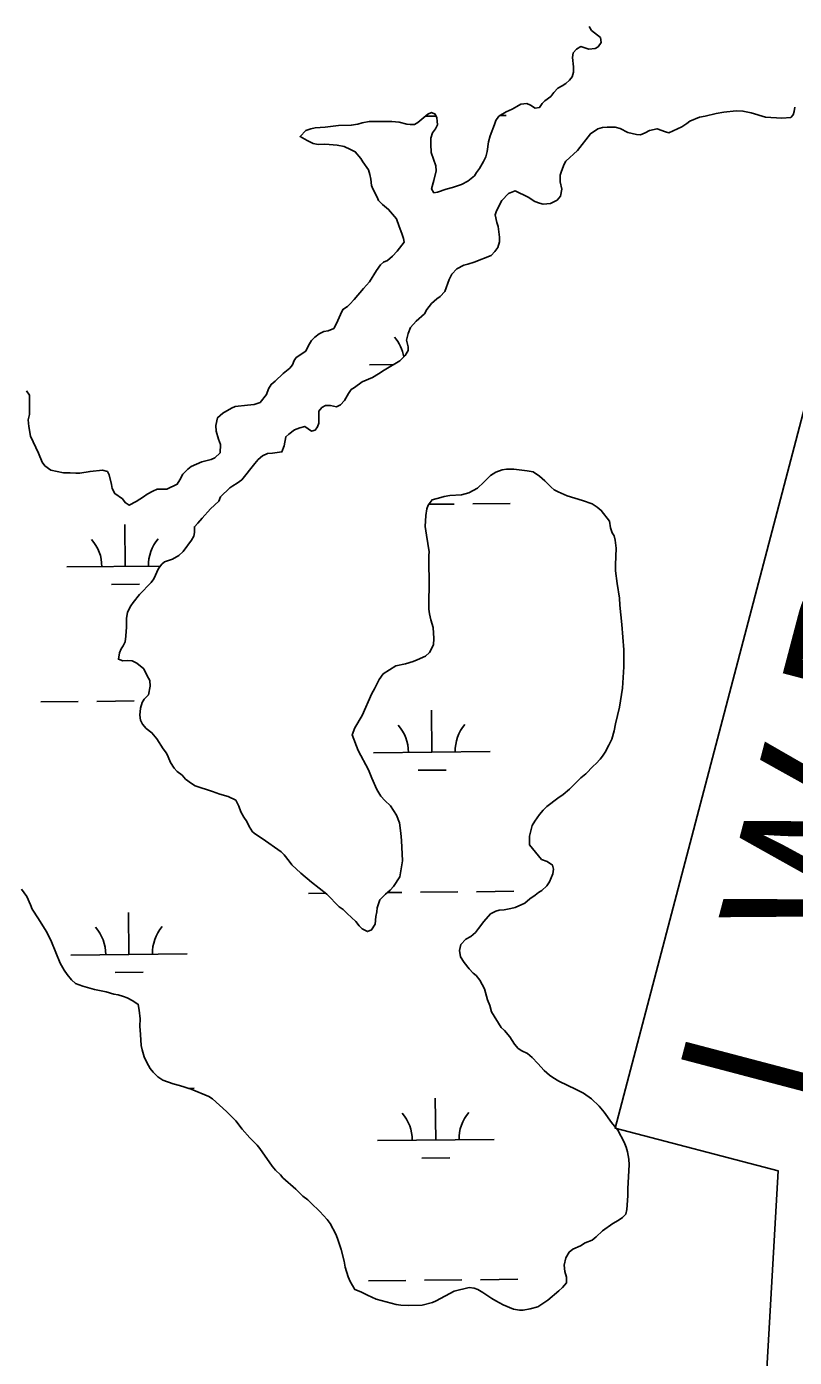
# Model space of a CAD drawing. Extents: x 3146026 to 3183936, y 897894 to 923344.
# Drawn here: x 3174808 to 3175467, y 904770 to 905911 of the extents above; entities that cross this region are included whole.
import ezdxf

# ---------------------------------------------------------------- set-up
doc = ezdxf.new("R2010")
doc.units = 0
doc.layers.add('V-TOPO-WATR-IDEN', color=7, linetype='Continuous')
doc.layers.add('V-WETL-SWMP', color=7, linetype='Continuous')

msp = doc.modelspace()

# ---------------------------------------------------------------- linework, layer by layer
at = {"layer": 'V-TOPO-WATR-IDEN'}
msp.add_lwpolyline([(3175435.4, 904625.3), (3175452.9, 904930.2), (3175313, 904967), (3175475.5, 905584.6), (3175615.4, 905547.7), (3175752.8, 905831.3)], dxfattribs=at)
at = {"layer": 'V-WETL-SWMP'}
for p, q in [((3175150.3, 905834.6), (3175159.5, 905834.7)), ((3175214.3, 905835.2), (3175219.6, 905835.3)), ((3175102.5, 905621.5), (3175123.1, 905621.7)), ((3175153.4, 905501.9), (3175174.9, 905502.1)), ((3175190.9, 905502.3), (3175222.9, 905502.6)), ((3174892.8, 905448.6), (3174892.5, 905484.6)), ((3174842.8, 905448.1), (3174923.1, 905448.9)), ((3174881, 905433), (3174905, 905433.3)), ((3174820.6, 905332.4), (3174852.6, 905332.8)), ((3174868.6, 905332.9), (3174900.6, 905333.2)), ((3175155.8, 905289.3), (3175155.5, 905325.3)), ((3175105.8, 905288.8), (3175205.8, 905289.8)), ((3175144, 905273.8), (3175168, 905274)), ((3175194.2, 905169.7), (3175226.2, 905170)), ((3175050.2, 905168.2), (3175064.9, 905168.4)), ((3175117.7, 905168.9), (3175130.2, 905169)), ((3175146.2, 905169.2), (3175178.2, 905169.5)), ((3174896.1, 905115.9), (3174895.8, 905151.9)), ((3174846.1, 905115.4), (3174946.1, 905116.4)), ((3174884.3, 905100.4), (3174908.3, 905100.6)), ((3174947, 905001), (3174951.9, 905001.1)), ((3175159.2, 904956.7), (3175158.8, 904992.7)), ((3175109.2, 904956.2), (3175209.2, 904957.2)), ((3175147.3, 904941.1), (3175171.3, 904941.4)), ((3175101.5, 904836), (3175133.5, 904836.4)), ((3175149.5, 904836.5), (3175181.5, 904836.8)), ((3175197.5, 904837), (3175229.5, 904837.3))]:
    msp.add_line(p, q, dxfattribs=at)
for points in [[(3175258, 905851.5), (3175260.4, 905854.9), (3175264, 905858.7), (3175267.5, 905860.8), (3175270.9, 905862.6), (3175273.9, 905865.6), (3175276.1, 905868.4), (3175277.3, 905872.5), (3175277.3, 905876.9), (3175276.4, 905884.9), (3175277, 905888.9), (3175280, 905892.1), (3175283.6, 905894.3), (3175290.6, 905892), (3175295.8, 905892.8), (3175298.6, 905894.2), (3175301.2, 905897.8), (3175300.4, 905902), (3175292.9, 905908.2), (3175290.7, 905911.6)], [(3175066.9, 905650.6), (3175071.7, 905652.6), (3175074.1, 905656.9), (3175077.4, 905664.5), (3175079.6, 905668.9), (3175083.4, 905671.5), (3175085.6, 905673.6), (3175089.2, 905677.4), (3175097.2, 905687), (3175102.5, 905692.7), (3175108.3, 905702.3), (3175111.9, 905707.2), (3175114.3, 905709.6), (3175117.7, 905711), (3175122.1, 905714.6), (3175126.2, 905718.9), (3175132, 905726.5), (3175131.6, 905729.9), (3175130.2, 905734.1), (3175127.7, 905740.1), (3175125.5, 905746.5), (3175118.8, 905754.7), (3175113.4, 905758.9), (3175110, 905762.3), (3175108.9, 905765.3), (3175105.3, 905772.3), (3175104.1, 905775.3), (3175103.4, 905780.7), (3175102.6, 905784.7), (3175101.4, 905788.7), (3175096.7, 905795.5), (3175094.9, 905798.3), (3175090.1, 905804.1), (3175086.1, 905806.2), (3175080.8, 905808.6), (3175074.6, 905809.8), (3175067.8, 905810.3), (3175064, 905810.7), (3175058.4, 905810.3), (3175054.2, 905811.3), (3175048.9, 905813.7), (3175042.9, 905817.2), (3175047.7, 905822.3), (3175052.1, 905823.9), (3175055.9, 905824.7), (3175064.5, 905825.2), (3175075.7, 905826.6), (3175086.7, 905826.9), (3175092.4, 905827.9), (3175096.2, 905828.9), (3175102, 905830), (3175107, 905830.2), (3175121.6, 905830.1), (3175127.8, 905829.5), (3175134.4, 905827.8), (3175137.3, 905827.4), (3175141.1, 905827.4), (3175143.9, 905829.2), (3175152.4, 905836.3), (3175155.6, 905837.7), (3175158.8, 905836.5), (3175160.1, 905833.3), (3175160.5, 905830.3), (3175160.7, 905827.1), (3175158.9, 905823.7), (3175156.5, 905820.5), (3175155, 905815.8), (3175155, 905810.6), (3175155.4, 905803.6), (3175159.3, 905792.2), (3175159.7, 905787.8), (3175157.6, 905779.6), (3175155.6, 905772.4), (3175157.6, 905769), (3175160.6, 905769.4), (3175168.2, 905772.2), (3175173.6, 905773.5), (3175181.4, 905776.1), (3175186.8, 905778.9), (3175192.4, 905783.6), (3175194.2, 905786.4), (3175196.8, 905789.8), (3175200.2, 905795.9), (3175202.1, 905799.9), (3175203.3, 905804.3), (3175204.5, 905812.7), (3175205.9, 905817.7), (3175209.6, 905827.4), (3175210.6, 905831), (3175213.2, 905834.6), (3175219.6, 905838.3), (3175224.8, 905840.7), (3175228.8, 905843.1), (3175232.2, 905844.9), (3175237.4, 905845.4), (3175240.4, 905844), (3175244.6, 905841.6), (3175248.2, 905842.2), (3175250.6, 905845.4), (3175252.8, 905847.9), (3175258, 905851.5)], [(3175467.1, 905842.4), (3175466.7, 905838.8), (3175465.7, 905835.8), (3175463.7, 905833.4), (3175456.1, 905833), (3175441.9, 905833.9), (3175429.8, 905837.6), (3175422.6, 905839), (3175417, 905839.2), (3175406.2, 905838.1), (3175399.8, 905837.1), (3175390.4, 905834.8), (3175385.4, 905833.8), (3175377.2, 905830.3), (3175374.6, 905828.3), (3175370.2, 905825.5)], [(3175370.2, 905825.5), (3175359.2, 905820.4), (3175356.2, 905821.2), (3175349.1, 905823.9), (3175342.5, 905822.5), (3175338.7, 905820.5), (3175334.7, 905818.7), (3175331.5, 905819), (3175324.1, 905820.8), (3175317.5, 905824), (3175313, 905825.3), (3175306.2, 905825.3), (3175302.2, 905824.9), (3175298.2, 905823.7), (3175291.8, 905819.6), (3175280.9, 905805.3), (3175270.9, 905796.1), (3175269.3, 905793.4), (3175267, 905787.4), (3175266, 905784), (3175266, 905778.4), (3175267.4, 905772), (3175266.3, 905766.2), (3175263.3, 905762.7), (3175257.7, 905759.9), (3175251.3, 905759.3), (3175248.1, 905760), (3175244.3, 905761.4), (3175238.4, 905765.2), (3175227.4, 905770.6), (3175221.6, 905768.5), (3175216, 905762.5), (3175211.2, 905753.4), (3175210.2, 905750), (3175211.5, 905743.6), (3175212.7, 905740), (3175214, 905730.8), (3175214, 905726.8), (3175212.4, 905722.2), (3175209.8, 905718.7), (3175206.6, 905715.1), (3175192.2, 905709.6), (3175186.8, 905707.8), (3175183.2, 905706.8), (3175177.2, 905703.9), (3175173, 905699.1), (3175170.7, 905694.5), (3175167.1, 905684.2), (3175163.1, 905680), (3175160.1, 905678), (3175155.7, 905674.1), (3175151.6, 905668.9), (3175149.6, 905665.3), (3175142.4, 905659), (3175137.6, 905653.4), (3175135.6, 905648.4), (3175134.1, 905642.6), (3175135.5, 905636.8), (3175135.5, 905633.7), (3175133.1, 905629.5), (3175128.4, 905624.9), (3175115, 905616.8), (3175110.2, 905613.6), (3175105, 905610.7), (3175096.2, 905606.9), (3175089.4, 905602), (3175086.6, 905600.2), (3175084.4, 905597), (3175080.9, 905591), (3175077.5, 905587.1), (3175074.1, 905585.5), (3175068.9, 905586.7), (3175064.6, 905586.6), (3175061.4, 905584.8), (3175058.9, 905581.6), (3175058.9, 905571.4), (3175057.9, 905568.4), (3175055.7, 905565.4), (3175052.7, 905564.7), (3175049.7, 905566.5), (3175046.9, 905568.7), (3175042.5, 905567.5), (3175038.1, 905565.7), (3175033.1, 905562), (3175030.5, 905559.8), (3175029.2, 905552), (3175027.2, 905546.8), (3175019.2, 905545.7), (3175014.8, 905545.3), (3175010.6, 905543.5), (3175007, 905540.2), (3175004, 905536.8), (3174992.8, 905522.9), (3174988.9, 905519.9), (3174985.1, 905517.7), (3174982.5, 905516), (3174974.5, 905508.2), (3174973.3, 905504.6), (3174966.1, 905498.1), (3174958.8, 905489.9), (3174955.2, 905485.6)], [(3174808.2, 905599.2), (3174810.8, 905595.3), (3174810.7, 905579), (3174809.6, 905574.2), (3174810.2, 905568.6), (3174811.6, 905560.2), (3174818.5, 905545.8), (3174821.6, 905538), (3174824, 905534.8), (3174829.2, 905531.2), (3174839.9, 905528.9), (3174845.7, 905528.9), (3174850.5, 905528.5), (3174853.9, 905528.5), (3174862.7, 905530), (3174873.3, 905531.1), (3174877.6, 905529.9), (3174879, 905527.1), (3174881, 905518.9), (3174881.6, 905515.5), (3174884.1, 905511.1), (3174890.5, 905506.5), (3174892.7, 905503.3), (3174896.2, 905501.1), (3174902.2, 905504.2), (3174905.5, 905506.4), (3174908.5, 905508.2), (3174911.7, 905510.6), (3174916.5, 905513.1), (3174920.3, 905514.7), (3174928.7, 905514.9), (3174937.5, 905519.2), (3174939.7, 905522.8), (3174942.3, 905527.6), (3174946.7, 905531.9), (3174949.5, 905534.3), (3174958.7, 905538.4), (3174961.9, 905539), (3174966.5, 905540.2), (3174969.7, 905541.6), (3174974.3, 905545.9), (3174974.6, 905553.1), (3174972.8, 905557.7), (3174971, 905564.5), (3174970.7, 905569.5), (3174972.1, 905576.1), (3174976.7, 905579.9), (3174983.9, 905584.2), (3174987.3, 905585.6), (3174997.7, 905586.9), (3175003.5, 905587.5), (3175008.5, 905589.1), (3175013.9, 905596), (3175015.9, 905600.8), (3175018, 905604.6), (3175021.6, 905607.5), (3175028.4, 905613.9), (3175034, 905618.5), (3175036.2, 905621.4), (3175037.8, 905625.2), (3175039.6, 905627.8), (3175047.9, 905633.3), (3175050.1, 905638.1), (3175052.7, 905642.3), (3175055.5, 905645.3), (3175059.1, 905648), (3175063.1, 905650), (3175066.9, 905650.6)], [(3175104.5, 905267), (3175101.5, 905274.2), (3175092.8, 905290.8), (3175087.5, 905304.2), (3175089.8, 905310.2), (3175096, 905320.9), (3175104.5, 905339.5), (3175106.7, 905343.6), (3175108.3, 905347.2), (3175110.7, 905351.6), (3175114, 905356.4), (3175125, 905363.3), (3175133.2, 905365.2), (3175139.8, 905367), (3175143.2, 905368.4), (3175150.4, 905371.7), (3175153.8, 905374.7), (3175157.2, 905381.3), (3175157.6, 905386.9), (3175156.9, 905396.2), (3175154.9, 905402.8), (3175153.8, 905407.8), (3175153.4, 905412), (3175153.7, 905439.2), (3175153.4, 905448), (3175153.4, 905458.1), (3175153.7, 905461.1), (3175151.2, 905475.5), (3175150.2, 905482.7), (3175150.6, 905492.3), (3175151.7, 905497.9), (3175152.7, 905501), (3175156.1, 905505.6), (3175163.5, 905507.6), (3175166.5, 905508.5), (3175171.3, 905509.5), (3175181.3, 905510.1), (3175187.5, 905511.8), (3175194.9, 905515.8), (3175200.5, 905520.9), (3175206.1, 905526.7), (3175210.7, 905529.5), (3175216.1, 905531.4), (3175219.9, 905532), (3175226.1, 905532), (3175237.7, 905530.5), (3175242.7, 905529.7), (3175248.2, 905526.1), (3175252.8, 905522), (3175258.2, 905516.6), (3175260.7, 905514.4), (3175264.1, 905512.6), (3175271.9, 905509), (3175285, 905505.1), (3175293.4, 905502.3), (3175297.6, 905499.4), (3175301.1, 905496.6), (3175308.1, 905487.4), (3175309.2, 905481.6), (3175310.6, 905477.4), (3175312.2, 905474.8), (3175313.2, 905471), (3175313.9, 905464.2), (3175313.3, 905449.9), (3175313.4, 905444.7), (3175314.8, 905433.9), (3175316.7, 905421.3), (3175317.1, 905415.3), (3175318.8, 905398.9), (3175320.6, 905377.2), (3175320.6, 905362.6), (3175319.5, 905344.2), (3175316.8, 905327.9), (3175313.3, 905313.6), (3175312.1, 905307.6), (3175310.2, 905300.4), (3175307.8, 905295.2), (3175304.4, 905289.3), (3175302.2, 905285.9), (3175300.2, 905283.3), (3175296.7, 905279.7), (3175294.1, 905277.3), (3175287.9, 905270.8), (3175283.7, 905267.2), (3175273.9, 905257.5), (3175268.5, 905252.9), (3175264, 905250), (3175254.6, 905242.8), (3175251.2, 905239.7), (3175248.2, 905235.9), (3175244.2, 905230.3), (3175241.8, 905226.5), (3175239.5, 905217.4), (3175239.7, 905210), (3175250, 905197.4), (3175254.8, 905195.5), (3175259.3, 905192.5), (3175260.1, 905188.9), (3175259.7, 905184.9), (3175256.9, 905178), (3175254.5, 905174.8)], [(3174955.2, 905485.6), (3174952.2, 905482.6), (3174952.2, 905477.8), (3174951.8, 905474.4), (3174949.8, 905471.2), (3174942.5, 905461.3), (3174938.9, 905458.1), (3174933.3, 905454.8), (3174930.1, 905453.8), (3174926.7, 905452.4), (3174924.3, 905450.4), (3174921.3, 905446.7), (3174917.4, 905437.9), (3174915.2, 905434.7), (3174905.2, 905424.4), (3174899.6, 905417.6), (3174897.8, 905414.9), (3174894.9, 905409.5), (3174894.1, 905403.9), (3174894.1, 905396.3), (3174893.6, 905393.1), (3174893.4, 905388.9), (3174892.8, 905383.9), (3174891, 905380.6), (3174889.4, 905378), (3174888, 905374.4), (3174887.1, 905369), (3174890.9, 905367.6), (3174895.1, 905368), (3174898.9, 905367.5), (3174902.9, 905365.7), (3174908.8, 905360.7), (3174911.6, 905354.9), (3174914, 905350.9), (3174914.3, 905345.9), (3174912.7, 905338.5), (3174909.1, 905334.8), (3174907.3, 905332), (3174905.9, 905327), (3174905.4, 905321), (3174906, 905316.8), (3174907.8, 905313.4), (3174910.9, 905309.6), (3174915.7, 905306), (3174920.1, 905300.8), (3174925.4, 905292.2), (3174928.2, 905288.4), (3174929.8, 905285.4), (3174931.7, 905280.6), (3174934.9, 905275.5), (3174937.3, 905272.7), (3174941.7, 905269.5), (3174944.6, 905266.3), (3174949.6, 905262.5), (3174953, 905260.5), (3174967.7, 905255.6), (3174974.1, 905253.2), (3174981.1, 905251.3), (3174987.6, 905248.1), (3174990.4, 905242.9), (3174992, 905238.3), (3174994.5, 905233.7), (3174997.3, 905229.9), (3174999.1, 905225.7), (3175002.1, 905221.1), (3175004.6, 905218.9), (3175010.2, 905215.3), (3175026.7, 905203.8), (3175029.3, 905201.4), (3175033.6, 905196), (3175035.8, 905192.8), (3175043.4, 905185.5), (3175052.5, 905177.9), (3175065.8, 905167.6), (3175076.3, 905156.8), (3175079.7, 905154.4), (3175083.1, 905151), (3175090.8, 905144), (3175093.6, 905140.3), (3175096, 905137.9), (3175100.6, 905135.5), (3175104.2, 905136.9), (3175107.2, 905141.7), (3175107.8, 905148.5), (3175108.6, 905152.4), (3175108.9, 905155.8), (3175111.3, 905162.8), (3175116.1, 905167.6), (3175120.1, 905170.9), (3175123.1, 905174.1), (3175128.4, 905182.3), (3175130.8, 905196.2), (3175129.9, 905213.6), (3175129.4, 905219.8), (3175128, 905228.6), (3175125.5, 905235.4), (3175120.3, 905243.2), (3175115.4, 905248), (3175112.2, 905251.6), (3175108.8, 905257.4), (3175104.5, 905267)], [(3175084.1, 904839.3), (3175081.6, 904847.8), (3175080.6, 904852.8), (3175078.1, 904862.8), (3175074.9, 904872.2), (3175073.6, 904876), (3175068.6, 904885.2), (3175066.1, 904888.6), (3175059.9, 904895.5), (3175052, 904902.9), (3175049.4, 904905.5), (3175045.2, 904908.7), (3175039.3, 904914.5), (3175028.1, 904924.4), (3175026, 904926.8), (3175021.8, 904930.8), (3175018.8, 904934.2), (3175008.3, 904949.6), (3175005.9, 904952.4), (3174999.8, 904958.7), (3174993.2, 904966.1), (3174987.7, 904973.1), (3174979.6, 904981.3), (3174967.8, 904992), (3174964.7, 904994), (3174949.3, 905000.3), (3174939.4, 905003.5), (3174934, 905004.9), (3174925, 905008), (3174920.7, 905011), (3174916.7, 905015), (3174914.3, 905018), (3174911.5, 905023.2), (3174909.2, 905028.2), (3174907.4, 905034.2), (3174906.6, 905037.8), (3174905.9, 905047.2), (3174905.5, 905054.4), (3174905.6, 905060.6), (3174904.8, 905068.2), (3174904, 905073), (3174899.3, 905076), (3174894.5, 905078.6), (3174891.3, 905079.8), (3174886.7, 905081.2), (3174883.1, 905081.8), (3174876.4, 905083.7), (3174866.6, 905085.7), (3174856.6, 905088.8), (3174850.3, 905091), (3174846.7, 905094), (3174843.1, 905098.6), (3174840.5, 905102.4), (3174837, 905108.5), (3174829.5, 905126.7), (3174827.5, 905131.1), (3174825.2, 905135.7), (3174818.6, 905146.5), (3174813.1, 905154.7), (3174811.7, 905158.5), (3174808.4, 905165.7), (3174803.8, 905171.9)], [(3175254.5, 905174.8), (3175250.2, 905170.8), (3175247.2, 905169), (3175244.6, 905166.8), (3175240, 905163.5), (3175235.6, 905159.9), (3175227.4, 905156.2), (3175223.6, 905155.2), (3175218, 905154.2), (3175213.6, 905153.9), (3175210.6, 905152.9), (3175206.2, 905150.7), (3175200.4, 905144.1), (3175196, 905138), (3175193.4, 905134.8), (3175189.3, 905131.4), (3175184.9, 905129.1), (3175180.7, 905124.3), (3175179.7, 905119.3), (3175180.5, 905113.7), (3175183.6, 905108.9), (3175187.8, 905103.5), (3175191.4, 905099.7), (3175193.8, 905097.7), (3175197.1, 905093.7), (3175201.1, 905086.5), (3175203.6, 905077.1), (3175205.6, 905072.1), (3175207.1, 905066.7), (3175215.3, 905053.3), (3175218.2, 905050.6), (3175222.8, 905045.2), (3175226.8, 905039), (3175229.9, 905035.2), (3175233.1, 905033.2), (3175237.9, 905030.8), (3175241.9, 905027.6), (3175246.8, 905022.5), (3175252.2, 905016.3), (3175256.7, 905012.3), (3175259.7, 905010.3), (3175264.9, 905007.3), (3175279.6, 905000.2), (3175286, 904997), (3175292.9, 904992.2), (3175299.3, 904985.7), (3175303.7, 904980.7), (3175310, 904971.9), (3175315.3, 904965.1), (3175320.7, 904954.9), (3175322.5, 904950.7), (3175323.8, 904946.5), (3175324.8, 904940.3), (3175325, 904935.5), (3175324.1, 904915.3), (3175324, 904909), (3175323, 904897.2), (3175322.1, 904893.2), (3175319.3, 904890.4), (3175315.7, 904887.7), (3175311.1, 904885.3), (3175302.3, 904878.9), (3175296.9, 904873.6), (3175293.5, 904870.8), (3175287.3, 904868.7), (3175283.3, 904866.1), (3175276.9, 904863.3), (3175273.7, 904860.7), (3175270.8, 904855.6), (3175269.4, 904849.4), (3175269.8, 904844), (3175271.3, 904839.2), (3175271.3, 904834.4), (3175267.9, 904830.2), (3175264.9, 904827.5), (3175255.3, 904819.5), (3175246.7, 904813.8), (3175240.3, 904812), (3175234.3, 904810.9), (3175230.9, 904810.9), (3175225.9, 904811.7), (3175217.1, 904815.4), (3175210.6, 904818.8), (3175207.2, 904820.8), (3175199.6, 904826), (3175195.2, 904828.7), (3175192.1, 904829.7), (3175187.9, 904830.3), (3175174.9, 904827.2), (3175159.5, 904818.9), (3175156.3, 904817.5), (3175147.5, 904815.1), (3175136.1, 904814.8), (3175129.3, 904815.1), (3175125.3, 904815.7), (3175108.2, 904820.4), (3175100.6, 904823.6), (3175094.9, 904826.6), (3175089.7, 904828.6), (3175085.7, 904835.4), (3175084.1, 904839.3)]]:
    msp.add_lwpolyline(points, dxfattribs=at)
for centre, start, end in [((3175097.3, 905621.9), 10.5409, 41.3429), ((3174837.6, 905448.5), 359.7992, 41.3429), ((3174948, 905449.6), 139.7992, 181.3429), ((3175100.6, 905289.3), 359.7992, 41.3429), ((3175211.1, 905290.4), 139.7992, 181.3429), ((3174840.9, 905115.9), 359.7992, 41.3429), ((3174951.4, 905117), 139.7992, 181.3429), ((3175103.9, 904956.6), 359.7992, 41.3429), ((3175214.4, 904957.7), 139.7992, 181.3429)]:
    msp.add_arc(centre, 35.2, start, end, dxfattribs=at)

# ---------------------------------------------------------------- texts
at = {"layer": 'V-TOPO-WATR-IDEN'}
msp.add_text('L.W.R.P.', height=124.5, rotation=75.2562, dxfattribs=at).set_placement((3175486.7, 904981.1))

doc.saveas('drawing.dxf')
